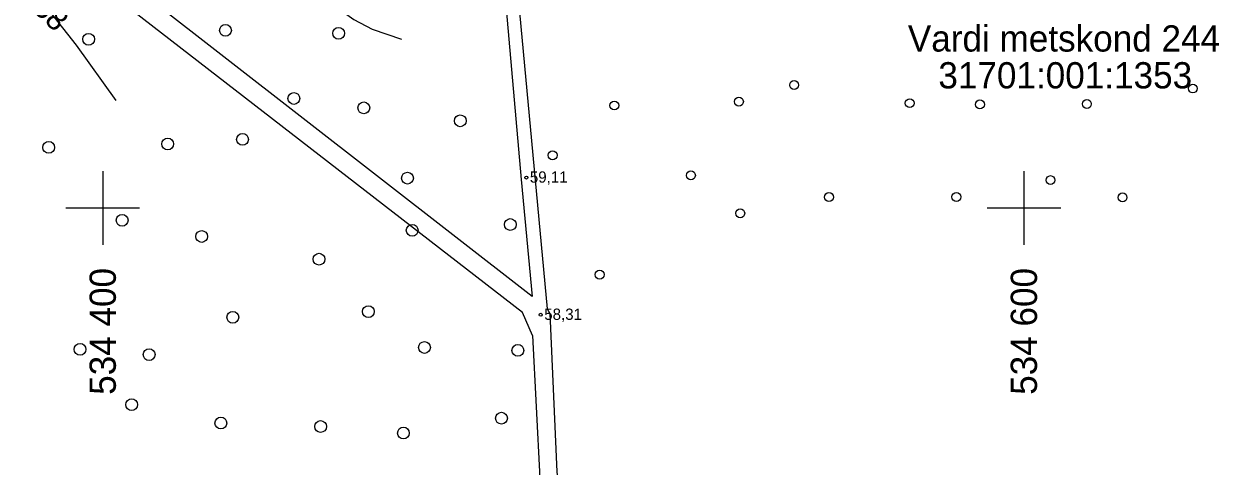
# Model space of a CAD drawing. Extents: x 532503 to 539665, y 6557663 to 6561526.
# Drawn here: x 534382.9 to 534640.9, y 6559343.9 to 6559440 of the extents above; entities that cross this region are included whole.
import ezdxf

# ---------------------------------------------------------------- set-up
doc = ezdxf.new("R2010")
doc.units = 0
for name, color, linetype in [('HALJASTUS', 7, 'Continuous'), ('HORISONTAAL-EH2000', 7, 'Continuous'), ('kataster', 7, 'Continuous'), ('KORGUS-EH2000', 7, 'Continuous'), ('TEE', 7, 'Continuous'), ('VORK', 7, 'Continuous')]:
    doc.layers.add(name, color=color, linetype=linetype)

# ---------------------------------------------------------------- blocks, each defined once
blk = doc.blocks.new('METS')
at = {"layer": 'HALJASTUS'}
blk.add_circle((0, 0), 0.8, dxfattribs=at)
blk = doc.blocks.new('LONOOR')
at = {"layer": 'HALJASTUS'}
blk.add_circle((0, 0), 0.6, dxfattribs=at)

msp = doc.modelspace()

# ---------------------------------------------------------------- linework, layer by layer
at = {"layer": 'HORISONTAAL-EH2000'}
for points in [[(534433.39, 6559462.47), (534438.13, 6559454.99), (534440.82, 6559451.82), (534447.16, 6559446.26), (534454.52, 6559440.89), (534458.5, 6559438.79), (534464.89, 6559436.62)], [(534374.49, 6559457.65), (534375.45, 6559456.9), (534383.43, 6559449.09), (534394.2, 6559435.34), (534402.88, 6559423.33)]]:
    msp.add_lwpolyline(points, dxfattribs=at)
at = {"layer": 'KORGUS-EH2000'}
for centre in [(534491.98, 6559406.57), (534495.09, 6559376.78)]:
    msp.add_circle(centre, 0.32, dxfattribs=at)
at = {"layer": 'TEE'}
msp.add_line((534493.21, 6559380.76), (534399.92, 6559453.32), dxfattribs=at)
for points in [[(534485.51, 6559467.21), (534490.85, 6559406.19), (534493.21, 6559380.76)], [(534488.18, 6559467.42), (534496.47, 6559378.08), (534497.07, 6559377.02), (534498.62, 6559342.64), (534502.3, 6559311.07)], [(534493.32, 6559372.25), (534491.16, 6559377.29), (534390.71, 6559455.08)], [(534493.32, 6559372.25), (534494.9, 6559341.26), (534498.36, 6559310.34)]]:
    msp.add_lwpolyline(points, dxfattribs=at)
at = {"layer": 'VORK'}
for p, q in [((534400, 6559408), (534400, 6559392)), ((534600, 6559408), (534600, 6559392)), ((534392, 6559400), (534408, 6559400)), ((534592, 6559400), (534608, 6559400))]:
    msp.add_line(p, q, dxfattribs=at)

# ---------------------------------------------------------------- block references
at = {"layer": 'HALJASTUS', "xscale": 1.6, "yscale": 1.6000000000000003}
for name, p in [('METS', (534396.93, 6559436.62)), ('METS', (534426.65, 6559438.55)), ('METS', (534451.21, 6559437.91)), ('LONOOR', (534550.11, 6559426.68)), ('METS', (534441.5, 6559423.75)), ('LONOOR', (534636.69, 6559425.91)), ('METS', (534456.69, 6559421.71)), ('LONOOR', (534511.08, 6559422.23)), ('LONOOR', (534538.13, 6559423.07)), ('LONOOR', (534575.22, 6559422.73)), ('LONOOR', (534590.46, 6559422.47)), ('LONOOR', (534613.68, 6559422.56)), ('METS', (534477.63, 6559418.91)), ('METS', (534414.12, 6559413.87)), ('METS', (534430.35, 6559414.86)), ('METS', (534388.28, 6559413.13)), ('LONOOR', (534497.68, 6559411.41)), ('METS', (534466.17, 6559406.45)), ('LONOOR', (534527.71, 6559407.05)), ('LONOOR', (534605.78, 6559406.03)), ('LONOOR', (534557.68, 6559402.34)), ('LONOOR', (534585.35, 6559402.36)), ('LONOOR', (534621.43, 6559402.27)), ('LONOOR', (534538.42, 6559398.81)), ('METS', (534404.22, 6559397.3)), ('METS', (534467.19, 6559395.12)), ('METS', (534488.5, 6559396.37)), ('METS', (534421.49, 6559393.78)), ('METS', (534446.96, 6559388.85)), ('LONOOR', (534507.89, 6559385.49)), ('METS', (534457.68, 6559377.47)), ('METS', (534428.24, 6559376.24)), ('METS', (534469.86, 6559369.67)), ('METS', (534395.08, 6559369.27)), ('METS', (534410.08, 6559368.13)), ('METS', (534490.13, 6559369.04)), ('METS', (534406.28, 6559357.26)), ('METS', (534486.58, 6559354.32)), ('METS', (534425.65, 6559353.26)), ('METS', (534447.31, 6559352.5)), ('METS', (534465.29, 6559351.08))]:
    msp.add_blockref(name, p, dxfattribs=at)

# ---------------------------------------------------------------- texts
at = {"layer": 'HORISONTAAL-EH2000'}
msp.add_text('58', height=4.8, rotation=316.153, dxfattribs=at).set_placement((534384.57, 6559442.96))
at = {"layer": 'kataster'}
for s, p in [('Vardi metskond 244', (534574.81, 6559433.94)), ('31701:001:1353', (534581.43, 6559425.94))]:
    msp.add_text(s, height=5.7, dxfattribs=at).set_placement(p)
at = {"layer": 'KORGUS-EH2000'}
for s, p in [('59,11', (534492.74, 6559405.47)), ('58,31', (534495.86, 6559375.67))]:
    msp.add_text(s, height=2.45, dxfattribs=at).set_placement(p)
at = {"layer": 'VORK'}
for s, p in [('534 400', (534402.85, 6559359.39)), ('534 600', (534602.85, 6559359.39))]:
    msp.add_text(s, height=5.7, rotation=90, dxfattribs=at).set_placement(p)

doc.saveas('drawing.dxf')
